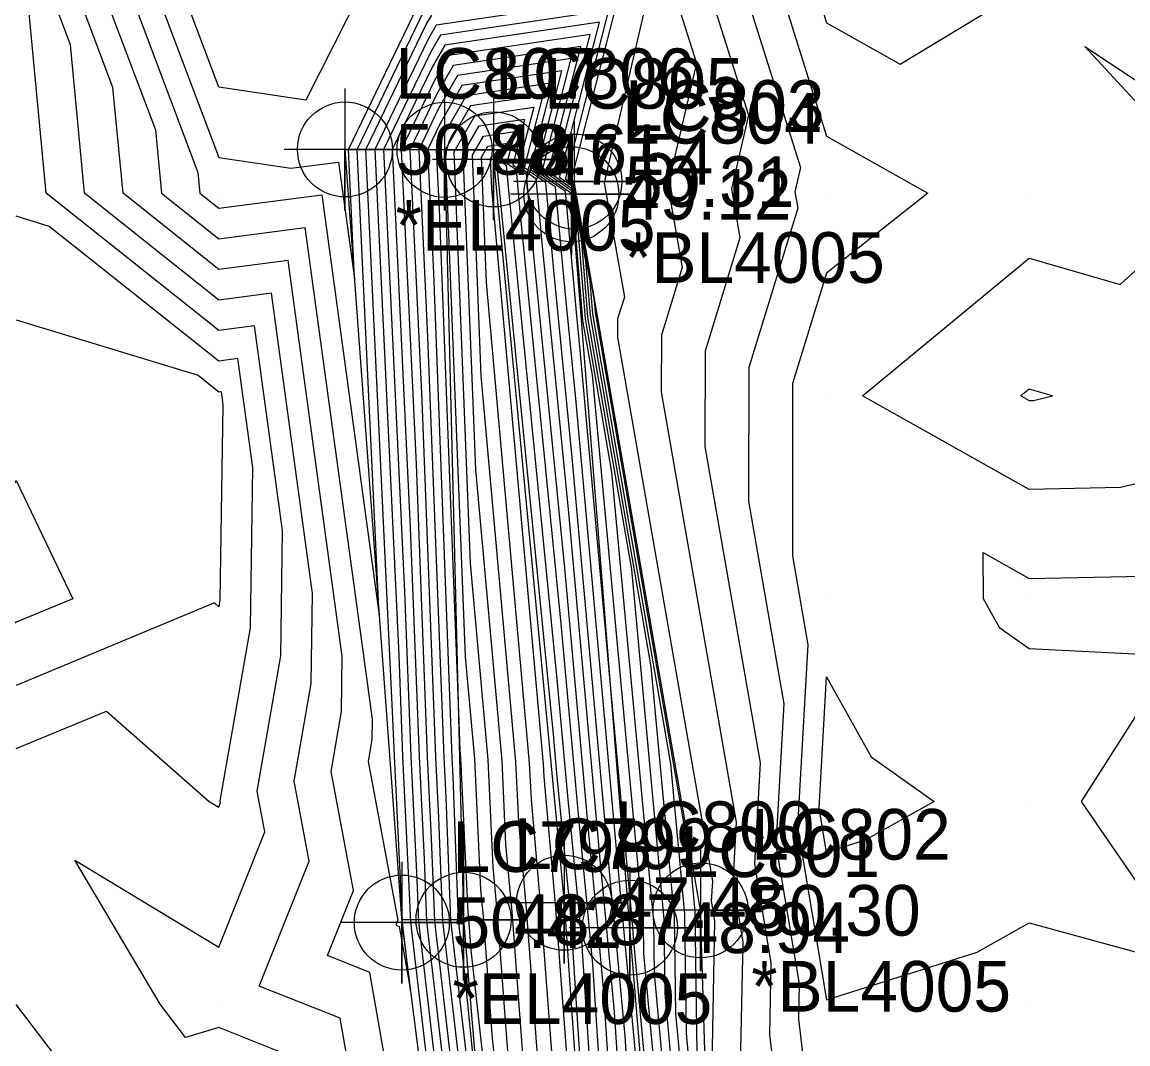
# Model space of a CAD drawing. Extents: x 2188792 to 2191981, y 386090 to 389710.
# Drawn here: x 2190410.4 to 2190465, y 388278.3 to 388328.7 of the extents above; entities that cross this region are included whole.
import ezdxf

# ---------------------------------------------------------------- set-up
doc = ezdxf.new("R2010")
doc.units = 0
for name, color, linetype in [('DTM Contours Major', 7, 'Continuous'), ('DTM Contours Minor', 7, 'Continuous'), ('Exist DTM Breakline', 7, 'Continuous'), ('Exist DTM Breakline Cogo Comment', 7, 'Continuous'), ('Exist DTM Breakline Cogo Elevation', 7, 'Continuous'), ('Exist DTM Breakline Cogo Number', 7, 'Continuous'), ('Exist DTM Breakline Cogo Point CELL', 7, 'Continuous'), ('Exist DTM Breakline Underwater', 7, 'Continuous'), ('Exist DTM Breakline Underwater Cogo Elevation', 7, 'Continuous'), ('Exist DTM Breakline Underwater Cogo Number', 7, 'Continuous'), ('Exist DTM Breakline Underwater Cogo Point CELL', 7, 'Continuous'), ('Exist DTM Drainline', 7, 'Continuous'), ('Exist DTM Drainline Cogo Elevation', 7, 'Continuous'), ('Exist DTM Drainline Cogo Number', 7, 'Continuous'), ('Exist DTM Drainline Cogo Point CELL', 7, 'Continuous'), ('Exist DTM QL2 LIDAR Elevation Point', 7, 'Continuous')]:
    doc.layers.add(name, color=color, linetype=linetype)

msp = doc.modelspace()

# ---------------------------------------------------------------- linework, layer by layer
at = {"layer": 'DTM Contours Major'}
for points in [[(2190418.505, 388331.873), (2190420.147, 388335.448), (2190424.566, 388334.65), (2190427.177, 388330.231), (2190424.448, 388324.821), (2190420.147, 388325.464), (2190418.351, 388330.231), (2190418.505, 388331.873)], [(2190420.147, 388231.644), (2190430.886, 388245.304), (2190431.46, 388247.377), (2190430.325, 388253.61), (2190426.35, 388257.447), (2190429.855, 388258.304), (2190426.141, 388279.526), (2190422.148, 388281.117), (2190424.616, 388287.27), (2190423.87, 388291.221), (2190424.706, 388296.038), (2190424.773, 388300.49), (2190422.747, 388315.305), (2190420.147, 388314.964), (2190413.521, 388320.23), (2190412.827, 388327.55), (2190411.817, 388330.231)], [(2190446.125, 388330.231), (2190448.873, 388321.508), (2190448.593, 388320.303), (2190448.733, 388319.503), (2190446.318, 388311.642), (2190446.306, 388305.036), (2190448.05, 388295.035), (2190447.653, 388288.069), (2190448.799, 388281.231), (2190448.765, 388279.485), (2190449.822, 388270.599), (2190447.399, 388267.961), (2190447.321, 388252.834), (2190458.895, 388251.48), (2190460.151, 388253.213), (2190460.988, 388250.223), (2190464.081, 388246.294), (2190463.379, 388240.222), (2190470.152, 388238.603)], [(2190443.402, 388276.984), (2190443.235, 388278.784), (2190443.16, 388284.663), (2190442.472, 388292.073), (2190438.621, 388314.283), (2190438.487, 388315.898), (2190437.663, 388320.649), (2190437.259, 388320.932), (2190439.404, 388329.268), (2190431.087, 388328.031), (2190430.594, 388327.174), (2190428.281, 388322.387), (2190429.315, 388300.588), (2190429.627, 388292.449), (2190429.926, 388286.368), (2190430.005, 388284.285), (2190432.824, 388260.132)], [(2190441.235, 388276.856), (2190440.599, 388283.706), (2190440.594, 388284.034), (2190439.501, 388295.805), (2190437.973, 388312.665), (2190437.804, 388314.367), (2190437.261, 388320.315), (2190435.815, 388321.326), (2190437.089, 388326.277), (2190432.149, 388325.542), (2190431.099, 388323.715), (2190430.453, 388322.378), (2190430.741, 388316.291), (2190431.658, 388292.395), (2190431.704, 388291.446), (2190431.973, 388284.372), (2190432.299, 388281.578), (2190433.385, 388270.694)], [(2190436.84, 388230.507), (2190438.588, 388247.667), (2190438.363, 388249.716), (2190437.966, 388255.065), (2190436.803, 388265.499), (2190435.339, 388284.911), (2190434.953, 388289.211), (2190434.813, 388292.171), (2190433.098, 388311.216), (2190432.667, 388322.106), (2190433.212, 388323.053), (2190434.774, 388323.286), (2190434.371, 388321.72), (2190434.828, 388321.4), (2190435, 388319.519), (2190437.029, 388298.995), (2190437.915, 388289.215), (2190438.352, 388284.789), (2190438.594, 388282.172), (2190439.874, 388262.651), (2190440.885, 388252.11), (2190441.182, 388247.496), (2190441.161, 388246.992), (2190440.96, 388232.977)]]:
    msp.add_lwpolyline(points, dxfattribs=at)
at = {"layer": 'DTM Contours Minor'}
for points in [[(2190432.217, 388255.404), (2190427.599, 388281.789), (2190425.519, 388282.617), (2190426.805, 388285.822), (2190425.693, 388291.707), (2190426.205, 388294.659), (2190426.247, 388297.387), (2190423.575, 388316.922), (2190420.147, 388316.472), (2190415.419, 388320.23), (2190414.924, 388325.453), (2190413.124, 388330.231)], [(2190414.431, 388330.231), (2190417.021, 388323.356), (2190417.317, 388320.23), (2190420.147, 388317.981), (2190424.403, 388318.54), (2190427.72, 388294.284), (2190427.705, 388293.28), (2190427.517, 388292.194), (2190428.994, 388284.374), (2190428.891, 388284.118), (2190429.057, 388284.051), (2190429.61, 388280.89), (2190429.218, 388284.25), (2190429.215, 388284.336), (2190428.815, 388292.471), (2190428.745, 388294.306), (2190427.412, 388322.39), (2190430.392, 388328.557), (2190430.662, 388329.027)], [(2190415.738, 388330.231), (2190419.118, 388321.26), (2190419.215, 388320.23), (2190420.147, 388319.489), (2190425.231, 388320.157), (2190428.068, 388299.414), (2190426.978, 388322.392), (2190430.292, 388329.249)], [(2190417.044, 388330.231), (2190420.147, 388321.995), (2190423.7, 388321.464), (2190426.059, 388321.774), (2190426.846, 388316.024), (2190426.544, 388322.394), (2190430.191, 388329.941)], [(2190443.762, 388277.8), (2190443.673, 388284.789), (2190443.442, 388287.274), (2190438.744, 388314.368), (2190438.698, 388314.923), (2190437.687, 388320.755), (2190437.548, 388320.853), (2190439.867, 388329.866), (2190430.875, 388328.529), (2190430.493, 388327.866), (2190427.847, 388322.388), (2190429.03, 388297.447), (2190429.221, 388292.46), (2190429.571, 388285.352), (2190429.612, 388284.267), (2190432.93, 388255.843)], [(2190442.599, 388330.231), (2190443.725, 388326.655), (2190442.318, 388320.596), (2190443.023, 388316.574), (2190441.998, 388313.236), (2190441.993, 388310.43), (2190445.694, 388289.209), (2190445.524, 388286.228), (2190446.014, 388283.303), (2190445.912, 388277.959), (2190446.311, 388274.597), (2190445.395, 388273.599), (2190445.26, 388247.45), (2190446.395, 388247.317), (2190450.883, 388240.956), (2190450.842, 388240.222), (2190450.923, 388239.45), (2190450.15, 388239.61), (2190445.277, 388245.299), (2190445.085, 388244.756), (2190444.604, 388220.978)], [(2190444.362, 388330.231), (2190446.299, 388324.081), (2190445.455, 388320.449), (2190445.878, 388318.038), (2190444.158, 388312.439), (2190444.149, 388307.733), (2190446.872, 388292.122), (2190446.588, 388287.148), (2190447.407, 388282.267), (2190447.339, 388278.722), (2190448.067, 388272.598), (2190446.397, 388270.78), (2190446.291, 388250.142), (2190454.963, 388249.127), (2190456.656, 388246.728), (2190456.288, 388240.222), (2190457.004, 388233.369), (2190450.15, 388234.791), (2190447.779, 388237.559), (2190444.956, 388229.547)], [(2190447.888, 388330.231), (2190450.15, 388323.048), (2190455.151, 388320.23), (2190450.15, 388316.288), (2190448.478, 388310.846), (2190448.463, 388302.339), (2190449.228, 388297.949), (2190448.717, 388288.989), (2190450.15, 388280.441), (2190457.592, 388282.786), (2190460.151, 388284.227), (2190468.395, 388281.983), (2190462.733, 388290.227), (2190467.315, 388297.391), (2190460.151, 388297.756), (2190458.703, 388298.779), (2190457.895, 388300.228), (2190457.876, 388302.504), (2190460.151, 388301.228), (2190468.97, 388301.41)], [(2190449.651, 388330.231), (2190450.15, 388328.644), (2190453.785, 388326.596), (2190459.778, 388330.231)], [(2190413.779, 388230.221), (2190416.199, 388234.169), (2190420.147, 388233.834), (2190428.144, 388244.007), (2190429.232, 388247.937), (2190428.321, 388252.943), (2190421.326, 388259.697), (2190427.494, 388261.204), (2190424.683, 388277.264), (2190420.147, 388279.07), (2190418.505, 388278.584), (2190417.252, 388280.226), (2190413.04, 388287.334), (2190420.147, 388283.033), (2190422.428, 388288.718), (2190422.047, 388290.734), (2190423.206, 388297.416), (2190423.299, 388303.592), (2190421.919, 388313.688), (2190420.147, 388313.456), (2190411.623, 388320.23), (2190410.73, 388329.647)], [(2190441.152, 388329.228), (2190439.181, 388320.742), (2190440.169, 388315.109), (2190439.838, 388314.032), (2190439.836, 388313.127), (2190444.516, 388286.296), (2190444.459, 388285.308), (2190444.622, 388284.339), (2190444.485, 388277.195), (2190444.556, 388276.595), (2190444.392, 388276.417), (2190444.364, 388270.924), (2190444.689, 388250.088), (2190444.954, 388247.035), (2190444.932, 388245.973), (2190444.929, 388245.834), (2190444.48, 388223.669)], [(2190442.969, 388276.958), (2190442.708, 388279.769), (2190442.647, 388284.537), (2190441.501, 388296.873), (2190438.497, 388314.199), (2190438.275, 388316.874), (2190437.639, 388320.543), (2190436.97, 388321.011), (2190438.941, 388328.669), (2190431.3, 388327.533), (2190430.695, 388326.482), (2190428.715, 388322.385), (2190429.6, 388303.729), (2190430.033, 388292.438), (2190430.282, 388287.383), (2190430.399, 388284.302), (2190432.719, 388264.421)], [(2190442.535, 388276.933), (2190442.18, 388280.753), (2190442.134, 388284.411), (2190440.531, 388301.672), (2190438.373, 388314.115), (2190438.063, 388317.85), (2190437.615, 388320.437), (2190436.681, 388321.089), (2190438.478, 388328.071), (2190431.512, 388327.036), (2190430.796, 388325.79), (2190429.15, 388322.383), (2190429.886, 388306.869), (2190430.439, 388292.427), (2190430.637, 388288.399), (2190430.792, 388284.32), (2190432.614, 388268.71)], [(2190480.153, 388299.419), (2190478.97, 388299.045), (2190477.756, 388300.228), (2190470.152, 388307), (2190464.671, 388305.709), (2190460.151, 388305.616), (2190451.92, 388310.229), (2190460.151, 388317.022), (2190464.647, 388315.734), (2190469.6, 388320.23), (2190462.901, 388327.481), (2190470.152, 388322.677), (2190472.628, 388327.755), (2190480.153, 388325.315), (2190481.273, 388320.23), (2190480.993, 388319.39), (2190483.943, 388310.229), (2190484.191, 388306.191), (2190481.46, 388300.228), (2190480.153, 388299.419)], [(2190442.102, 388276.907), (2190441.653, 388281.737), (2190441.621, 388284.285), (2190439.56, 388306.472), (2190438.249, 388314.031), (2190437.851, 388318.826), (2190437.591, 388320.331), (2190436.392, 388321.168), (2190438.015, 388327.473), (2190431.725, 388326.538), (2190430.897, 388325.098), (2190429.584, 388322.382), (2190430.171, 388310.01), (2190430.845, 388292.417), (2190430.993, 388289.415), (2190431.186, 388284.337), (2190432.509, 388273)], [(2190441.669, 388276.881), (2190441.126, 388282.722), (2190441.107, 388284.159), (2190438.59, 388311.271), (2190438.126, 388313.947), (2190437.64, 388319.801), (2190437.566, 388320.224), (2190436.104, 388321.247), (2190437.552, 388326.875), (2190431.937, 388326.04), (2190430.998, 388324.407), (2190430.018, 388322.38), (2190430.456, 388313.151), (2190431.251, 388292.406), (2190431.349, 388290.43), (2190431.579, 388284.355), (2190432.404, 388277.289)], [(2190440.747, 388277.468), (2190440.13, 388284.115), (2190440.064, 388284.778), (2190437.784, 388309.931), (2190437.244, 388315.397), (2190436.774, 388320.532), (2190435.526, 388321.405), (2190436.626, 388325.678), (2190432.362, 388325.045), (2190431.199, 388323.023), (2190430.887, 388322.376), (2190431.027, 388319.432), (2190431.978, 388294.629), (2190432.053, 388292.735), (2190432.085, 388292.381), (2190432.447, 388284.768), (2190432.478, 388284.426), (2190432.594, 388282.88), (2190435.739, 388254.667)], [(2190440.641, 388272.048), (2190440.209, 388278.644), (2190439.685, 388284.284), (2190439.527, 388285.887), (2190437.595, 388307.197), (2190436.683, 388316.428), (2190436.288, 388320.749), (2190435.237, 388321.483), (2190436.163, 388325.08), (2190432.574, 388324.547), (2190431.322, 388322.369), (2190432.314, 388297.355), (2190432.767, 388292.328), (2190433.073, 388285.879), (2190433.193, 388284.547), (2190433.646, 388278.535), (2190436.296, 388254.767)], [(2190434.699, 388274.189), (2190433.908, 388284.668), (2190433.7, 388286.989), (2190433.449, 388292.276), (2190432.576, 388301.975), (2190431.77, 388322.281), (2190432.787, 388324.049), (2190435.7, 388324.482), (2190434.949, 388321.562), (2190435.801, 388320.966), (2190436.122, 388317.458), (2190437.406, 388304.463), (2190438.99, 388286.997), (2190439.241, 388284.452), (2190439.67, 388279.82), (2190440.385, 388268.916)], [(2190435.751, 388269.844), (2190434.624, 388284.79), (2190434.327, 388288.1), (2190434.131, 388292.223), (2190432.837, 388306.595), (2190432.218, 388322.193), (2190432.999, 388323.551), (2190435.237, 388323.884), (2190434.66, 388321.641), (2190435.315, 388321.183), (2190435.561, 388318.488), (2190437.217, 388301.729), (2190438.452, 388288.106), (2190438.796, 388284.62), (2190439.132, 388280.996), (2190440.129, 388265.784)], [(2190437.082, 388227.773), (2190439.115, 388247.737), (2190438.988, 388248.889), (2190438.523, 388255.164), (2190437.856, 388261.153), (2190436.054, 388285.032), (2190435.58, 388290.322), (2190435.495, 388292.118), (2190433.36, 388315.836), (2190433.115, 388322.018), (2190433.424, 388322.556), (2190434.311, 388322.688), (2190434.082, 388321.799), (2190434.342, 388321.617), (2190434.439, 388320.549), (2190436.84, 388296.261), (2190437.378, 388290.324), (2190437.907, 388284.957), (2190438.056, 388283.348), (2190439.618, 388259.519), (2190440.198, 388253.468), (2190440.574, 388247.64), (2190440.562, 388247.357), (2190440.309, 388229.708)], [(2190437.323, 388225.039), (2190439.642, 388247.806), (2190439.614, 388248.062), (2190439.08, 388255.264), (2190438.908, 388256.808), (2190436.77, 388285.154), (2190436.207, 388291.432), (2190436.177, 388292.066), (2190433.621, 388320.456), (2190433.563, 388321.93), (2190433.637, 388322.058), (2190433.848, 388322.089), (2190433.793, 388321.877), (2190433.855, 388321.834), (2190433.879, 388321.58), (2190436.651, 388293.527), (2190436.841, 388291.433), (2190437.463, 388285.126), (2190437.518, 388284.524), (2190439.362, 388256.386), (2190439.512, 388254.826), (2190439.965, 388247.785), (2190439.963, 388247.722), (2190439.658, 388226.439)], [(2190410.147, 388292.829), (2190414.6, 388294.681), (2190419.668, 388290.227), (2190420.147, 388289.937), (2190420.239, 388290.166), (2190420.224, 388290.248), (2190421.706, 388298.795), (2190421.826, 388306.695), (2190421.091, 388312.071), (2190420.147, 388311.947), (2190411.778, 388318.599), (2190410.147, 388319.094)], [(2190410.147, 388313.979), (2190419.126, 388311.25), (2190420.147, 388310.439), (2190420.263, 388310.454), (2190420.352, 388309.798), (2190420.207, 388300.174), (2190420.147, 388299.832), (2190419.937, 388300.017), (2190410.147, 388295.946)], [(2190460.373, 388310.008), (2190461.313, 388310.229), (2190460.151, 388310.562), (2190459.748, 388310.229), (2190460.151, 388310.003), (2190460.373, 388310.008)], [(2190401.409, 388300.228), (2190408.164, 388302.211), (2190410.147, 388306.06), (2190412.947, 388300.228), (2190410.147, 388299.064), (2190405.968, 388296.05), (2190401.409, 388300.228)], [(2190449.782, 388289.909), (2190450.15, 388296.368), (2190452.349, 388292.426), (2190455.462, 388290.227), (2190452.063, 388288.314), (2190450.15, 388287.711), (2190449.782, 388289.909)], [(2190410.147, 388230.593), (2190413.806, 388236.563), (2190420.147, 388236.025), (2190425.402, 388242.709), (2190427.004, 388248.498), (2190426.317, 388252.276), (2190420.147, 388258.232), (2190416.956, 388260.224), (2190415.973, 388264.399), (2190420.147, 388262.886), (2190425.132, 388264.103), (2190423.225, 388275.001), (2190420.147, 388276.227), (2190414.464, 388274.543), (2190410.147, 388280.203)]]:
    msp.add_lwpolyline(points, dxfattribs=at)
at = {"layer": 'Exist DTM Breakline'}
for points in [[(2190426.377, 388322.394), (2190429.184, 388284.248), (2190433.945, 388246.752), (2190431.969, 388214.714), (2190425.558, 388171.598)], [(2190445.545, 388162.065), (2190444.839, 388215.866), (2190445.105, 388247.045), (2190443.932, 388284.852), (2190437.7, 388320.812)]]:
    msp.add_lwpolyline(points, dxfattribs=at)
at = {"layer": 'Exist DTM Breakline Cogo Point CELL'}
for points in [[(2190426.377, 388325.394), (2190426.377, 388319.394), (2190426.377, 388322.394), (2190429.377, 388322.394), (2190423.377, 388322.394)], [(2190437.7, 388323.812), (2190437.7, 388317.812), (2190437.7, 388320.812), (2190440.7, 388320.812), (2190434.7, 388320.812)], [(2190443.932, 388287.852), (2190443.932, 388281.852), (2190443.932, 388284.852), (2190446.932, 388284.852), (2190440.932, 388284.852)], [(2190429.184, 388287.248), (2190429.184, 388281.248), (2190429.184, 388284.248), (2190432.184, 388284.248), (2190426.184, 388284.248)]]:
    msp.add_lwpolyline(points, dxfattribs=at)
for centre in [(2190426.377, 388322.394), (2190437.7, 388320.812), (2190443.932, 388284.852), (2190429.184, 388284.248)]:
    msp.add_circle(centre, 2.344, dxfattribs=at)
at = {"layer": 'Exist DTM Breakline Underwater'}
for points in [[(2190431.294, 388322.375), (2190432.23, 388284.384), (2190435.363, 388247.24), (2190433.034, 388214.865), (2190429.895, 388170.444)], [(2190440.871, 388164.389), (2190442.948, 388215.59), (2190443.495, 388246.945), (2190440.443, 388283.996), (2190437.557, 388320.183)]]:
    msp.add_lwpolyline(points, dxfattribs=at)
at = {"layer": 'Exist DTM Breakline Underwater Cogo Point CELL'}
for points in [[(2190431.294, 388325.375), (2190431.294, 388319.375), (2190431.294, 388322.375), (2190434.294, 388322.375), (2190428.294, 388322.375)], [(2190437.557, 388323.183), (2190437.557, 388317.183), (2190437.557, 388320.183), (2190440.557, 388320.183), (2190434.557, 388320.183)], [(2190432.23, 388287.384), (2190432.23, 388281.384), (2190432.23, 388284.384), (2190435.23, 388284.384), (2190429.23, 388284.384)], [(2190440.443, 388286.996), (2190440.443, 388280.996), (2190440.443, 388283.996), (2190443.443, 388283.996), (2190437.443, 388283.996)]]:
    msp.add_lwpolyline(points, dxfattribs=at)
for centre in [(2190431.294, 388322.375), (2190437.557, 388320.183), (2190432.23, 388284.384), (2190440.443, 388283.996)]:
    msp.add_circle(centre, 2.344, dxfattribs=at)
at = {"layer": 'Exist DTM Drainline'}
msp.add_lwpolyline([(2190433.703, 388321.902), (2190437.197, 388285.226), (2190439.792, 388247.826), (2190437.809, 388215.519), (2190434.509, 388165.782)], dxfattribs=at)
at = {"layer": 'Exist DTM Drainline Cogo Point CELL'}
for points in [[(2190433.703, 388324.902), (2190433.703, 388318.902), (2190433.703, 388321.902), (2190436.703, 388321.902), (2190430.703, 388321.902)], [(2190437.197, 388288.226), (2190437.197, 388282.226), (2190437.197, 388285.226), (2190440.197, 388285.226), (2190434.197, 388285.226)]]:
    msp.add_lwpolyline(points, dxfattribs=at)
for centre in [(2190433.703, 388321.902), (2190437.197, 388285.226)]:
    msp.add_circle(centre, 2.344, dxfattribs=at)
at = {"layer": 'Exist DTM QL2 LIDAR Elevation Point'}
for p, q in [((2190420.147, 388320.23), (2190420.147, 388320.23)), ((2190450.15, 388320.23), (2190450.15, 388320.23)), ((2190460.151, 388320.23), (2190460.151, 388320.23)), ((2190420.147, 388310.229), (2190420.147, 388310.229)), ((2190450.15, 388310.229), (2190450.15, 388310.229)), ((2190460.151, 388310.229), (2190460.151, 388310.229)), ((2190420.147, 388300.228), (2190420.147, 388300.228)), ((2190450.15, 388300.228), (2190450.15, 388300.228)), ((2190460.151, 388300.228), (2190460.151, 388300.228)), ((2190420.147, 388290.227), (2190420.147, 388290.227)), ((2190450.15, 388290.227), (2190450.15, 388290.227)), ((2190460.151, 388290.227), (2190460.151, 388290.227)), ((2190420.147, 388280.226), (2190420.147, 388280.226)), ((2190450.15, 388280.226), (2190450.15, 388280.226)), ((2190460.151, 388280.226), (2190460.151, 388280.226))]:
    msp.add_line(p, q, dxfattribs=at)

# ---------------------------------------------------------------- texts
at = {"layer": 'Exist DTM Breakline Cogo Comment'}
for s, p in [('*EL4005', (2190428.877, 388317.394)), ('*BL4005', (2190440.2, 388315.812)), ('*BL4005', (2190446.432, 388279.852)), ('*EL4005', (2190431.684, 388279.248))]:
    msp.add_text(s, height=2.5, dxfattribs=at).set_placement(p)
at = {"layer": 'Exist DTM Breakline Cogo Elevation'}
for s, p in [('50.88', (2190428.877, 388321.144)), ('50.31', (2190440.2, 388319.562)), ('50.30', (2190446.432, 388283.602)), ('50.42', (2190431.684, 388282.998))]:
    msp.add_text(s, height=2.5, dxfattribs=at).set_placement(p)
at = {"layer": 'Exist DTM Breakline Cogo Number'}
for s, p in [('LC807', (2190428.877, 388324.894)), ('LC803', (2190440.2, 388323.312)), ('LC802', (2190446.432, 388287.352)), ('LC798', (2190431.684, 388286.748))]:
    msp.add_text(s, height=2.5, dxfattribs=at).set_placement(p)
at = {"layer": 'Exist DTM Breakline Underwater Cogo Elevation'}
for s, p in [('48.61', (2190433.794, 388321.125)), ('49.12', (2190440.057, 388318.933)), ('48.87', (2190434.73, 388283.134)), ('48.94', (2190442.943, 388282.746))]:
    msp.add_text(s, height=2.5, dxfattribs=at).set_placement(p)
at = {"layer": 'Exist DTM Breakline Underwater Cogo Number'}
for s, p in [('LC806', (2190433.794, 388324.875)), ('LC804', (2190440.057, 388322.683)), ('LC799', (2190434.73, 388286.884)), ('LC801', (2190442.943, 388286.496))]:
    msp.add_text(s, height=2.5, dxfattribs=at).set_placement(p)
at = {"layer": 'Exist DTM Drainline Cogo Elevation'}
for s, p in [('47.54', (2190436.203, 388320.652)), ('47.48', (2190439.697, 388283.976))]:
    msp.add_text(s, height=2.5, dxfattribs=at).set_placement(p)
at = {"layer": 'Exist DTM Drainline Cogo Number'}
for s, p in [('LC805', (2190436.203, 388324.402)), ('LC800', (2190439.697, 388287.726))]:
    msp.add_text(s, height=2.5, dxfattribs=at).set_placement(p)

doc.saveas('drawing.dxf')
